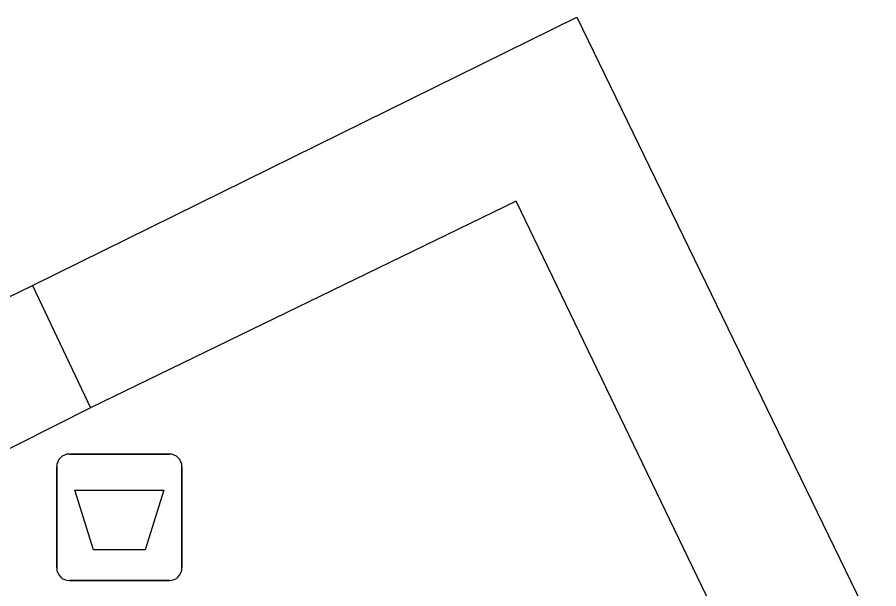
# Model space of a CAD drawing. Extents: x 160457 to 162082, y 388340 to 389736.
# Drawn here: x 161004.23 to 161011.03, y 388904.53 to 388909.04 of the extents above; entities that cross this region are included whole.
import ezdxf

# ---------------------------------------------------------------- set-up
doc = ezdxf.new("R2010")
doc.units = 0
doc.layers.add('IMGEO_Afvalbak', color=7, linetype='Continuous')
doc.layers.add('IMGEO_Voetpad_open', color=7, linetype='Continuous')

msp = doc.modelspace()

# ---------------------------------------------------------------- linework, layer by layer
at = {"layer": 'IMGEO_Afvalbak'}
for p, q in [((161004.6401, 388905.5895), (161005.4299, 388905.5895)), ((161005.4299, 388905.5895), (161004.6401, 388905.5895)), ((161004.5401, 388904.6905), (161004.5401, 388905.4895)), ((161004.5401, 388905.4895), (161004.5401, 388904.6905)), ((161005.5299, 388905.4895), (161005.5299, 388904.6905)), ((161005.5299, 388904.6905), (161005.5299, 388905.4895)), ((161005.4299, 388904.5905), (161004.6401, 388904.5905)), ((161004.6401, 388904.5905), (161005.4299, 388904.5905))]:
    msp.add_line(p, q, dxfattribs=at)
msp.add_lwpolyline([(161004.6828, 388905.3044), (161005.3872, 388905.3044), (161005.2384, 388904.8335), (161004.8316, 388904.8335), (161004.6828, 388905.3044)], dxfattribs=at)
for centre, start, end in [((161004.6401, 388905.4895), 90, 180), ((161004.6401, 388905.4895), 90, 180), ((161005.4299, 388905.4895), 0, 90), ((161005.4299, 388905.4895), 360, 90), ((161004.6401, 388904.6905), 180, 270), ((161004.6401, 388904.6905), 180, 270), ((161005.4299, 388904.6905), 270, 0), ((161005.4299, 388904.6905), 270, 0)]:
    msp.add_arc(centre, 0.1, start, end, dxfattribs=at)
at = {"layer": 'IMGEO_Voetpad_open'}
for points in [[(161004.349, 388906.921), (161008.648, 388909.038), (161011.034, 388904.127)], [(161010.063, 388903.661), (161008.17, 388907.587), (161004.808, 388905.955)], [(160997.866, 388903.75), (160999.002, 388904.317), (161000, 388904.803), (161004.349, 388906.921)], [(161004.349, 388906.921), (161004.808, 388905.955)], [(161004.808, 388905.955), (161003.376, 388905.234), (161000, 388903.599), (160998.317, 388902.784)]]:
    msp.add_lwpolyline(points, dxfattribs=at)

doc.saveas('drawing.dxf')
